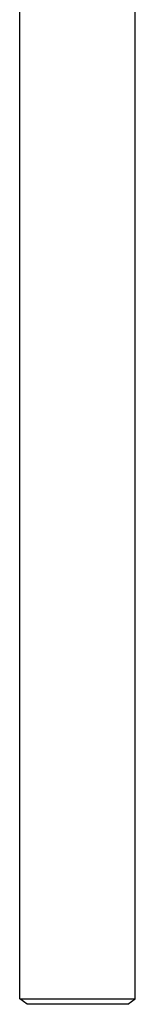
# Model space of a CAD drawing. Header units: inches. Extents: x 5 to 1128, y -85 to 748.
# Tile 502 of 656: x 598.28 to 601.16, y 389.78 to 414.38. Entities that reach past the tile are written whole.
import ezdxf

# ---------------------------------------------------------------- set-up
doc = ezdxf.new("R2010")
doc.units = ezdxf.units.IN
doc.header["$LTSCALE"] = 32
doc.header["$MEASUREMENT"] = 0
doc.layers.add('Visible (ANSI)', color=7, linetype='Continuous', lineweight=30)

msp = doc.modelspace()

# ---------------------------------------------------------------- linework, layer by layer
at = {"layer": 'Visible (ANSI)'}
for p, q in [((598.28063, 389.91659), (598.28063, 431.71825)), ((601.15563, 389.91659), (601.15563, 431.71825)), ((598.28063, 389.91659), (601.15563, 389.91659)), ((598.46363, 389.77617), (598.28063, 389.91659)), ((600.97263, 389.77617), (598.46363, 389.77617)), ((600.97263, 389.77617), (601.15563, 389.91659))]:
    msp.add_line(p, q, dxfattribs=at)

doc.saveas('drawing.dxf')
